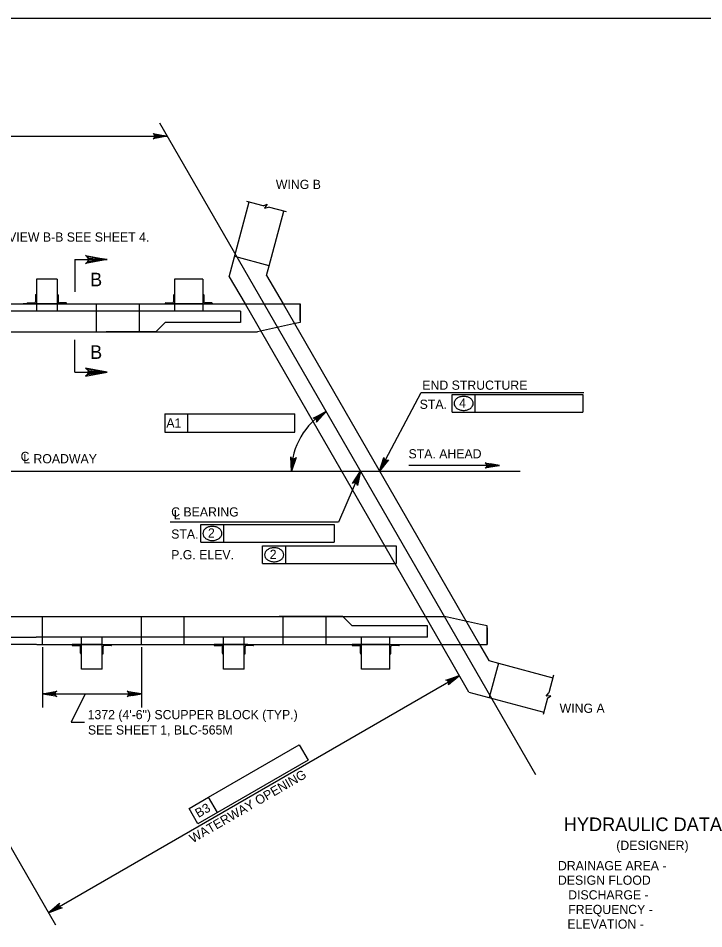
# Model space of a CAD drawing. Extents: x 638268 to 640277, y 295465 to 298435.
# Drawn here: x 638663 to 638887, y 296935.1 to 297232.5 of the extents above; entities that cross this region are included whole.
import ezdxf

# ---------------------------------------------------------------- set-up
doc = ezdxf.new("R2010")
doc.units = 0
for name, color, linetype in [('2', 7, 'Continuous'), ('3', 7, 'Continuous'), ('4', 7, 'Continuous')]:
    doc.layers.add(name, color=color, linetype=linetype)

msp = doc.modelspace()

# ---------------------------------------------------------------- linework, layer by layer
at = {"layer": '2'}
for p, q in [((638475.46, 297232.46), (639261.46, 297232.46)), ((638732.01, 297148.04), (638738.55, 297172.44)), ((638745.03, 297151.64), (638749.79, 297169.43)), ((638681.59, 297153.64), (638681.59, 297143.15)), ((638681.59, 297153.64), (638692.08, 297153.64)), ((638745.03, 297151.64), (638733.78, 297154.65)), ((638744.18, 297148.49), (638745.03, 297151.64)), ((638732.01, 297148.04), (638737.15, 297139.14)), ((638744.18, 297148.49), (638749.58, 297139.14)), ((638675.77, 297147.23), (638669.04, 297147.23)), ((638675.77, 297147.23), (638669.04, 297147.23)), ((638675.77, 297147.23), (638669.04, 297147.23)), ((638669.04, 297147.23), (638669.04, 297136.74)), ((638675.77, 297147.23), (638675.77, 297136.74)), ((638723.39, 297147.23), (638714.15, 297147.23)), ((638714.15, 297147.23), (638714.15, 297136.74)), ((638723.39, 297147.23), (638723.39, 297136.74)), ((638668.68, 297142.05), (638668.68, 297139.86)), ((638668.86, 297142.23), (638669.04, 297142.23)), ((638669.04, 297142.23), (638669.04, 297139.14)), ((638675.95, 297142.23), (638675.77, 297142.23)), ((638675.77, 297142.23), (638675.77, 297139.14)), ((638676.13, 297142.05), (638676.13, 297139.86)), ((638713.79, 297142.05), (638713.79, 297139.86)), ((638713.97, 297142.23), (638714.15, 297142.23)), ((638714.15, 297142.23), (638714.15, 297139.14)), ((638723.57, 297142.23), (638723.39, 297142.23)), ((638723.39, 297142.23), (638723.39, 297139.14)), ((638723.75, 297142.05), (638723.75, 297139.86)), ((638543.27, 297139.14), (638755.15, 297139.14)), ((638608.04, 297139.14), (638755.13, 297139.14)), ((638667.79, 297139.14), (638664.7, 297139.14)), ((638665.95, 297139.32), (638665.95, 297139.14)), ((638669.04, 297139.14), (638665.95, 297139.14)), ((638666.13, 297139.5), (638668.31, 297139.5)), ((638677.02, 297139.14), (638667.79, 297139.14)), ((638677.02, 297139.14), (638667.79, 297139.14)), ((638675.77, 297139.14), (638669.04, 297139.14)), ((638675.77, 297139.14), (638678.86, 297139.14)), ((638678.68, 297139.5), (638676.5, 297139.5)), ((638677.02, 297139.14), (638680.11, 297139.14)), ((638678.86, 297139.32), (638678.86, 297139.14)), ((638688.57, 297139.14), (638688.57, 297130.02)), ((638702.6, 297139.14), (638702.6, 297130.02)), ((638711.06, 297139.32), (638711.06, 297139.14)), ((638714.15, 297139.14), (638711.06, 297139.14)), ((638711.24, 297139.5), (638713.42, 297139.5)), ((638723.39, 297139.14), (638714.15, 297139.14)), ((638723.39, 297139.14), (638726.48, 297139.14)), ((638726.3, 297139.5), (638724.11, 297139.5)), ((638726.48, 297139.32), (638726.48, 297139.14)), ((638737.15, 297139.14), (638801.34, 297027.96)), ((638749.58, 297139.14), (638813.77, 297027.96)), ((638755.13, 297133.76), (638755.13, 297139.14)), ((638755.13, 297139.14), (638755.13, 297133.11)), ((638755.15, 297133.75), (638755.15, 297139.14)), ((638735.71, 297136.74), (638607.87, 297136.74)), ((638735.71, 297136.74), (638735.71, 297133.11)), ((638707.98, 297130.02), (638711.07, 297133.11)), ((638735.71, 297133.11), (638711.07, 297133.11)), ((638752.96, 297132.62), (638741.28, 297130.02)), ((638755.13, 297133.11), (638752.96, 297132.62)), ((638590.42, 297130.02), (638741.28, 297130.02)), ((638707.98, 297130.02), (638691.82, 297130.02)), ((638681.59, 297116.91), (638681.59, 297127.39)), ((638681.59, 297116.91), (638692.08, 297116.91)), ((638651.51, 297037.09), (638667.67, 297037.09)), ((638651.51, 297037.09), (638802.37, 297037.09)), ((638670.96, 297027.96), (638670.96, 297037.09)), ((638703.3, 297027.96), (638703.3, 297037.09)), ((638717.32, 297027.96), (638717.32, 297037.09)), ((638769.07, 297037.09), (638748.29, 297037.09)), ((638749.66, 297027.96), (638749.66, 297037.09)), ((638763.69, 297027.96), (638763.69, 297037.09)), ((638769.07, 297037.09), (638772.16, 297033.99)), ((638814.05, 297034.48), (638802.37, 297037.09)), ((638816.22, 297033.99), (638814.05, 297034.48)), ((638796.8, 297033.99), (638772.16, 297033.99)), ((638796.8, 297030.36), (638796.8, 297033.99)), ((638816.22, 297027.96), (638816.22, 297033.99)), ((638816.22, 297033.35), (638816.22, 297027.96)), ((638623.78, 297030.36), (638668.96, 297030.36)), ((638796.8, 297030.36), (638668.96, 297030.36)), ((638683.77, 297019.87), (638683.77, 297030.36)), ((638690.49, 297019.87), (638690.49, 297030.36)), ((638730.13, 297019.87), (638730.13, 297030.36)), ((638736.86, 297019.87), (638736.86, 297030.36)), ((638775.24, 297019.87), (638775.24, 297030.36)), ((638784.48, 297019.87), (638784.48, 297030.36)), ((638669.05, 297027.96), (638645.34, 297027.96)), ((638669.13, 297027.96), (638816.22, 297027.96)), ((638680.68, 297027.78), (638680.68, 297027.96)), ((638683.77, 297027.96), (638680.68, 297027.96)), ((638680.86, 297027.6), (638683.04, 297027.6)), ((638683.4, 297025.06), (638683.4, 297027.24)), ((638690.49, 297027.96), (638683.77, 297027.96)), ((638683.77, 297024.87), (638683.77, 297027.96)), ((638690.49, 297024.87), (638690.49, 297027.96)), ((638690.49, 297027.96), (638693.59, 297027.96)), ((638690.86, 297025.06), (638690.86, 297027.24)), ((638693.4, 297027.6), (638691.22, 297027.6)), ((638693.59, 297027.78), (638693.59, 297027.96)), ((638727.04, 297027.78), (638727.04, 297027.96)), ((638730.13, 297027.96), (638727.04, 297027.96)), ((638727.22, 297027.6), (638729.4, 297027.6)), ((638738.11, 297027.96), (638728.88, 297027.96)), ((638729.77, 297025.06), (638729.77, 297027.24)), ((638736.86, 297027.96), (638730.13, 297027.96)), ((638730.13, 297024.87), (638730.13, 297027.96)), ((638736.86, 297024.87), (638736.86, 297027.96)), ((638736.86, 297027.96), (638739.95, 297027.96)), ((638737.22, 297025.06), (638737.22, 297027.24)), ((638739.77, 297027.6), (638737.59, 297027.6)), ((638739.95, 297027.78), (638739.95, 297027.96)), ((638772.15, 297027.78), (638772.15, 297027.96)), ((638775.24, 297027.96), (638772.15, 297027.96)), ((638772.33, 297027.6), (638774.51, 297027.6)), ((638774.88, 297025.06), (638774.88, 297027.24)), ((638784.48, 297027.96), (638775.24, 297027.96)), ((638775.24, 297024.87), (638775.24, 297027.96)), ((638784.48, 297024.87), (638784.48, 297027.96)), ((638784.48, 297027.96), (638787.57, 297027.96)), ((638784.84, 297025.06), (638784.84, 297027.24)), ((638787.39, 297027.6), (638785.2, 297027.6)), ((638787.57, 297027.78), (638787.57, 297027.96)), ((638810.32, 297012.39), (638801.34, 297027.96)), ((638813.77, 297027.96), (638816.8, 297022.71)), ((638683.59, 297024.87), (638683.77, 297024.87)), ((638690.68, 297024.87), (638690.49, 297024.87)), ((638729.95, 297024.87), (638730.13, 297024.87)), ((638737.04, 297024.87), (638736.86, 297024.87)), ((638775.06, 297024.87), (638775.24, 297024.87)), ((638784.66, 297024.87), (638784.48, 297024.87)), ((638816.8, 297022.71), (638819.95, 297021.86)), ((638690.49, 297019.87), (638683.77, 297019.87)), ((638736.86, 297019.87), (638730.13, 297019.87)), ((638736.86, 297019.87), (638730.13, 297019.87)), ((638784.48, 297019.87), (638775.24, 297019.87)), ((638819.95, 297021.86), (638816.94, 297010.62)), ((638819.95, 297021.86), (638837.74, 297017.1)), ((638810.32, 297012.39), (638834.73, 297005.85))]:
    msp.add_line(p, q, dxfattribs=at)
for points in [[(638692.08, 297153.64), (638685.09, 297152.33), (638685.62, 297152.7), (638685.9, 297153.17), (638685.98, 297153.64), (638685.9, 297154.11), (638685.62, 297154.58), (638685.09, 297154.95), (638692.08, 297153.64), (638685.62, 297154.58), (638685.9, 297154.11), (638692.08, 297153.64), (638685.98, 297153.64), (638685.9, 297153.17), (638692.08, 297153.64), (638685.62, 297152.7)], [(638692.08, 297116.91), (638685.09, 297118.22), (638685.62, 297117.85), (638685.9, 297117.38), (638685.98, 297116.91), (638685.9, 297116.44), (638685.62, 297115.97), (638685.09, 297115.6), (638692.08, 297116.91), (638685.62, 297115.97), (638685.9, 297116.44), (638692.08, 297116.91), (638685.98, 297116.91), (638685.9, 297117.38), (638692.08, 297116.91), (638685.62, 297117.85)]]:
    msp.add_lwpolyline(points, dxfattribs=at)
for centre, radius, start, end in [((638668.86, 297142.05), 0.182, 90, 179.9984), ((638675.95, 297142.05), 0.182, 0.0016, 90), ((638713.97, 297142.05), 0.182, 90, 179.9984), ((638723.57, 297142.05), 0.182, 0.0016, 90), ((638666.13, 297139.32), 0.182, 90, 179.9984), ((638668.31, 297139.86), 0.364, 270, 359.9984), ((638676.5, 297139.86), 0.364, 180.0016, 270), ((638678.68, 297139.32), 0.182, 0.0016, 90), ((638711.24, 297139.32), 0.182, 90, 179.9984), ((638713.42, 297139.86), 0.364, 270, 359.9984), ((638724.11, 297139.86), 0.364, 180.0016, 270), ((638726.3, 297139.32), 0.182, 0.0016, 90), ((638680.86, 297027.78), 0.182, 180.0016, 270), ((638683.04, 297027.24), 0.364, 0.0016, 90), ((638691.22, 297027.24), 0.364, 90, 179.9984), ((638693.4, 297027.78), 0.182, 270, 359.9984), ((638727.22, 297027.78), 0.182, 180.0016, 270), ((638729.4, 297027.24), 0.364, 0.0016, 90), ((638737.59, 297027.24), 0.364, 90, 179.9984), ((638739.77, 297027.78), 0.182, 270, 359.9984), ((638772.33, 297027.78), 0.182, 180.0016, 270), ((638774.51, 297027.24), 0.364, 0.0016, 90), ((638785.2, 297027.24), 0.364, 90, 179.9984), ((638787.39, 297027.78), 0.182, 270, 359.9984), ((638683.59, 297025.06), 0.182, 180.0016, 270), ((638690.68, 297025.06), 0.182, 270, 359.9984), ((638729.95, 297025.06), 0.182, 180.0016, 270), ((638737.04, 297025.06), 0.182, 270, 359.9984), ((638775.06, 297025.06), 0.182, 180.0016, 270), ((638784.66, 297025.06), 0.182, 270, 359.9984)]:
    msp.add_arc(centre, radius, start, end, dxfattribs=at)
at = {"layer": '3'}
for p, q in [((638709.2, 297198.31), (638832.07, 296985.5)), ((638743.09, 297171.22), (638737.75, 297172.65)), ((638743.09, 297171.22), (638744.35, 297171.76)), ((638744.35, 297171.76), (638743.49, 297170.46)), ((638743.49, 297170.46), (638744.83, 297170.76)), ((638750.66, 297169.19), (638744.83, 297170.76)), ((638837.97, 297017.96), (638836.41, 297012.13)), ((638835.49, 297011.12), (638836.41, 297012.13)), ((638837.04, 297011.21), (638835.49, 297011.12)), ((638835.95, 297010.4), (638837.04, 297011.21)), ((638835.95, 297010.4), (638834.52, 297005.06))]:
    msp.add_line(p, q, dxfattribs=at)
at = {"layer": '4'}
for p, q in [((638520.34, 297193.9), (638711.75, 297193.9)), ((638781.12, 297084.5), (638794.7, 297110.22)), ((638794.7, 297110.22), (638847.88, 297110.22)), ((638804.8, 297109.61), (638812.38, 297109.61)), ((638804.8, 297103.84), (638804.8, 297109.61)), ((638812.38, 297103.84), (638812.38, 297109.61)), ((638812.38, 297109.61), (638847.56, 297109.61)), ((638847.56, 297109.61), (638847.56, 297103.84)), ((638710.94, 297103.23), (638710.93, 297097.33)), ((638710.94, 297103.23), (638718.5, 297103.23)), ((638718.49, 297097.33), (638718.5, 297103.23)), ((638718.5, 297103.23), (638753.46, 297103.23)), ((638753.45, 297097.33), (638753.46, 297103.23)), ((638804.8, 297103.84), (638847.56, 297103.84)), ((638710.93, 297097.33), (638753.45, 297097.33)), ((638817.36, 297086.44), (638790.72, 297086.44)), ((638541.99, 297084.5), (638827.01, 297084.5)), ((638774.91, 297084.5), (638767.73, 297067.9)), ((638767.73, 297067.9), (638712.65, 297067.9)), ((638722.7, 297067.14), (638730.28, 297067.14)), ((638722.7, 297061.37), (638722.7, 297067.14)), ((638730.28, 297061.37), (638730.28, 297067.14)), ((638730.28, 297067.14), (638766.29, 297067.14)), ((638766.29, 297067.14), (638766.29, 297061.37)), ((638722.7, 297061.37), (638766.29, 297061.37)), ((638742.89, 297054.4), (638742.89, 297060.17)), ((638742.89, 297060.17), (638750.47, 297060.17)), ((638750.47, 297054.4), (638750.47, 297060.17)), ((638750.47, 297060.17), (638786.48, 297060.17)), ((638786.48, 297060.17), (638786.48, 297054.4)), ((638742.89, 297054.4), (638786.48, 297054.4)), ((638670.96, 297027.03), (638670.96, 297007.4)), ((638703.3, 297027.03), (638703.3, 297007.4)), ((638628.28, 297017.71), (638675.2, 296936.44)), ((638672.95, 296940.33), (638807.18, 297017.83)), ((638670.96, 297011.83), (638703.3, 297011.83)), ((638684.92, 297011.83), (638680.33, 297002.6)), ((638680.33, 297002.6), (638684.76, 297002.6)), ((638725.27, 296978.09), (638754.85, 296995.13)), ((638754.85, 296995.13), (638757.73, 296990.13)), ((638757.73, 296990.13), (638721.75, 296969.41)), ((638718.87, 296974.4), (638725.27, 296978.09)), ((638728.15, 296973.09), (638725.27, 296978.09)), ((638721.75, 296969.41), (638718.87, 296974.4))]:
    msp.add_line(p, q, dxfattribs=at)
for points in [[(638711.75, 297193.9), (638707.09, 297193.02), (638707.45, 297193.27), (638707.63, 297193.58), (638707.69, 297193.9), (638707.63, 297194.21), (638707.45, 297194.52), (638707.09, 297194.77), (638711.75, 297193.9), (638707.45, 297194.52), (638707.63, 297194.21), (638711.75, 297193.9), (638707.69, 297193.9), (638707.63, 297193.58), (638711.75, 297193.9), (638707.45, 297193.27)], [(638763.64, 297104.02), (638760.46, 297100.5), (638760.6, 297100.91), (638760.56, 297101.27), (638760.41, 297101.56), (638760.18, 297101.77), (638759.84, 297101.91), (638759.4, 297101.89), (638763.64, 297104.02), (638759.84, 297101.91), (638760.18, 297101.77), (638763.64, 297104.02), (638760.41, 297101.56), (638760.56, 297101.27), (638763.64, 297104.02), (638760.6, 297100.91)], [(638752.37, 297084.49), (638752.07, 297089.22), (638752.27, 297088.84), (638752.56, 297088.61), (638752.87, 297088.52), (638753.18, 297088.54), (638753.52, 297088.68), (638753.81, 297089.01), (638752.37, 297084.49), (638753.52, 297088.68), (638753.18, 297088.54), (638752.37, 297084.49), (638752.87, 297088.52), (638752.56, 297088.61), (638752.37, 297084.49), (638752.27, 297088.84)], [(638781.12, 297084.5), (638782.52, 297089.03), (638782.58, 297088.6), (638782.77, 297088.29), (638783.02, 297088.1), (638783.32, 297088), (638783.68, 297088.02), (638784.07, 297088.22), (638781.12, 297084.5), (638783.68, 297088.02), (638783.32, 297088), (638781.12, 297084.5), (638783.02, 297088.1), (638782.77, 297088.29), (638781.12, 297084.5), (638782.58, 297088.6)], [(638820.24, 297086.44), (638815.58, 297085.56), (638815.94, 297085.81), (638816.12, 297086.12), (638816.18, 297086.44), (638816.12, 297086.75), (638815.94, 297087.06), (638815.58, 297087.31), (638820.24, 297086.44), (638815.94, 297087.06), (638816.12, 297086.75), (638820.24, 297086.44), (638816.18, 297086.44), (638816.12, 297086.12), (638820.24, 297086.44), (638815.94, 297085.81)], [(638774.91, 297084.5), (638773.86, 297079.88), (638773.77, 297080.31), (638773.56, 297080.6), (638773.29, 297080.77), (638772.99, 297080.85), (638772.62, 297080.8), (638772.25, 297080.57), (638774.91, 297084.5), (638772.62, 297080.8), (638772.99, 297080.85), (638774.91, 297084.5), (638773.29, 297080.77), (638773.56, 297080.6), (638774.91, 297084.5), (638773.77, 297080.31)], [(638807.18, 297017.83), (638803.58, 297014.75), (638803.77, 297015.14), (638803.77, 297015.5), (638803.66, 297015.8), (638803.46, 297016.05), (638803.15, 297016.22), (638802.71, 297016.26), (638807.18, 297017.83), (638803.15, 297016.22), (638803.46, 297016.05), (638807.18, 297017.83), (638803.66, 297015.8), (638803.77, 297015.5), (638807.18, 297017.83), (638803.77, 297015.14)], [(638670.96, 297011.83), (638675.62, 297012.7), (638675.26, 297012.45), (638675.08, 297012.14), (638675.02, 297011.83), (638675.08, 297011.51), (638675.26, 297011.2), (638675.62, 297010.95), (638670.96, 297011.83), (638675.26, 297011.2), (638675.08, 297011.51), (638670.96, 297011.83), (638675.02, 297011.83), (638675.08, 297012.14), (638670.96, 297011.83), (638675.26, 297012.45)], [(638703.3, 297011.83), (638698.64, 297010.95), (638699, 297011.2), (638699.18, 297011.51), (638699.24, 297011.83), (638699.18, 297012.14), (638699, 297012.45), (638698.64, 297012.7), (638703.3, 297011.83), (638699, 297012.45), (638699.18, 297012.14), (638703.3, 297011.83), (638699.24, 297011.83), (638699.18, 297011.51), (638703.3, 297011.83), (638699, 297011.2)], [(638672.95, 296940.33), (638676.55, 296943.42), (638676.36, 296943.02), (638676.36, 296942.66), (638676.47, 296942.36), (638676.67, 296942.12), (638676.99, 296941.94), (638677.42, 296941.91), (638672.95, 296940.33), (638676.99, 296941.94), (638676.67, 296942.12), (638672.95, 296940.33), (638676.47, 296942.36), (638676.36, 296942.66), (638672.95, 296940.33), (638676.36, 296943.02)]]:
    msp.add_lwpolyline(points, dxfattribs=at)
for points in [[(638817.36, 297086.92), (638817.36, 297085.96), (638820.24, 297086.44)], [(638774.19, 297081.6), (638773.28, 297081.99), (638774.91, 297084.5)], [(638804.34, 297016.77), (638804.84, 297015.9), (638807.18, 297017.83)], [(638673.92, 297012.32), (638673.92, 297011.33), (638670.96, 297011.83)], [(638700.35, 297012.32), (638700.35, 297011.33), (638703.3, 297011.83)], [(638675.3, 296942.27), (638675.8, 296941.4), (638672.95, 296940.33)], [(638675.8, 296941.4), (638675.3, 296942.27), (638672.95, 296940.33)]]:
    msp.add_lwpolyline(points, close=True, dxfattribs=at)
for centre, radius, start, end in [((638808.58, 297104.75), 4.22, 90, 106.9552), ((638808.58, 297104.75), 4.22, 73.0448, 90), ((638807.18, 297106.68), 1.71, 150.6308, 180), ((638807.18, 297106.68), 1.71, 180, 209.3692), ((638807.85, 297106.29), 2.49, 126.3544, 150.6308), ((638807.85, 297107.06), 2.49, 209.3692, 233.6456), ((638808.29, 297105.69), 3.23, 106.9552, 126.3544), ((638808.87, 297105.69), 3.23, 53.6456, 73.0448), ((638809.31, 297106.29), 2.49, 29.3692, 53.6456), ((638809.31, 297107.06), 2.49, 306.3544, 330.6308), ((638809.99, 297106.68), 1.71, 0, 29.3692), ((638809.99, 297106.68), 1.71, 330.6308, 0), ((638774.91, 297084.5), 22.54, 119.9992, 179.9979), ((638808.29, 297107.66), 3.23, 233.6456, 253.0448), ((638808.58, 297108.6), 4.22, 253.0448, 270), ((638808.58, 297108.6), 4.22, 270, 286.9552), ((638808.87, 297107.66), 3.23, 286.9552, 306.3544), ((638725.08, 297064.21), 1.71, 150.6308, 180), ((638725.08, 297064.21), 1.71, 180, 209.3692), ((638725.76, 297063.83), 2.49, 126.3544, 150.6308), ((638726.2, 297063.23), 3.23, 106.9552, 126.3544), ((638726.49, 297062.28), 4.22, 90, 106.9552), ((638726.49, 297062.28), 4.22, 73.0448, 90), ((638726.78, 297063.23), 3.23, 53.6456, 73.0448), ((638727.22, 297063.83), 2.49, 29.3692, 53.6456), ((638727.9, 297064.21), 1.71, 0, 29.3692), ((638727.9, 297064.21), 1.71, 330.6308, 0), ((638725.76, 297064.59), 2.49, 209.3692, 233.6456), ((638726.2, 297065.19), 3.23, 233.6456, 253.0448), ((638726.49, 297066.13), 4.22, 253.0448, 270), ((638726.49, 297066.13), 4.22, 270, 286.9552), ((638726.78, 297065.19), 3.23, 286.9552, 306.3544), ((638727.22, 297064.59), 2.49, 306.3544, 330.6308), ((638745.95, 297056.86), 2.49, 126.3544, 150.6308), ((638746.39, 297056.26), 3.23, 106.9552, 126.3544), ((638746.68, 297055.31), 4.22, 90, 106.9552), ((638746.68, 297055.31), 4.22, 73.0448, 90), ((638746.97, 297056.26), 3.23, 53.6456, 73.0448), ((638747.41, 297056.86), 2.49, 29.3692, 53.6456), ((638745.27, 297057.24), 1.71, 150.6308, 180), ((638745.27, 297057.24), 1.71, 180, 209.3692), ((638745.95, 297057.62), 2.49, 209.3692, 233.6456), ((638746.39, 297058.22), 3.23, 233.6456, 253.0448), ((638746.97, 297058.22), 3.23, 286.9552, 306.3544), ((638747.41, 297057.62), 2.49, 306.3544, 330.6308), ((638748.08, 297057.24), 1.71, 0, 29.3692), ((638748.08, 297057.24), 1.71, 330.6308, 0), ((638746.68, 297059.17), 4.22, 253.0448, 270), ((638746.68, 297059.17), 4.22, 270, 286.9552)]:
    msp.add_arc(centre, radius, start, end, dxfattribs=at)

# ---------------------------------------------------------------- texts
for s, height, p in [('WING B', 3, (638747.23, 297176.69)), ('FOR VIEW B-B SEE SHEET 4.', 3, (638650.17, 297159.5)), ('B', 4.43, (638686.53, 297121.21)), ('END STRUCTURE', 3, (638795.08, 297111.13)), ('STA.', 3, (638794.21, 297104.89)), ('4', 3, (638807.13, 297105.32)), ('STA. AHEAD', 3, (638790.57, 297088.72)), ('C', 3, (638663.83, 297087.85)), ('L ROADWAY', 3, (638664.69, 297087.11)), ('C BEARING', 3, (638713.03, 297069.74)), ('L', 3, (638713.86, 297068.83)), ('STA.', 3, (638713.03, 297062.51)), ('2', 3, (638725.04, 297062.86)), ('P.G. ELEV.', 3, (638713.03, 297055.76)), ('2', 3, (638745.23, 297055.89)), ('WING A', 3, (638839.94, 297005.63)), ('1372 (4\'-6") SCUPPER BLOCK (TYP.)', 3, (638685.74, 297003.55)), ('SEE SHEET 1, BLC-565M', 3, (638685.83, 296998.55)), ('HYDRAULIC DATA', 4.4292, (638841.31, 296967.02)), ('(DESIGNER)', 3, (638858.45, 296960.86)), ('DRAINAGE AREA - ', 3, (638839.39, 296954.22)), ('DESIGN FLOOD  ', 3, (638839.39, 296949.48)), ('   DISCHARGE - ', 3, (638839.39, 296944.69)), ('   FREQUENCY - ', 3, (638839.39, 296939.92)), ('   ELEVATION - ', 3, (638839.12, 296935.15))]:
    msp.add_text(s, height=height, dxfattribs=at).set_placement(p)
for s, height, rotation, p in [('B', 4.43, 360, (638686.53, 297144.91)), ('A1', 3, 359.9382, (638711.45, 297098.78)), ('WATERWAY OPENING', 3, 30, (638720.09, 296963.01)), ('B3', 3, 29.9438, (638721.92, 296971.26))]:
    msp.add_text(s, height=height, rotation=rotation, dxfattribs=at).set_placement(p)

doc.saveas('drawing.dxf')
